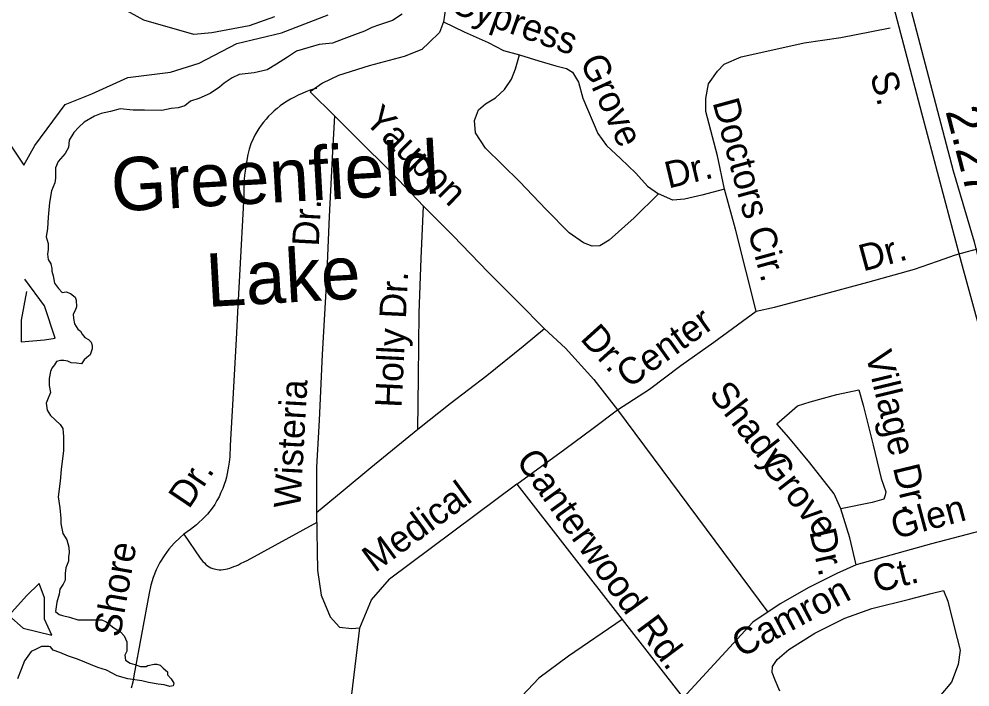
# Model space of a CAD drawing. Extents: x 2290055 to 2389491, y 66597 to 237875.
# Drawn here: x 2322022 to 2325414, y 165790 to 168172 of the extents above; entities that cross this region are included whole.
import ezdxf

# ---------------------------------------------------------------- set-up
doc = ezdxf.new("R2010")
doc.units = 0
for name, color, linetype in [('Exist Hydrographic Buffer Line', 7, 'Continuous'), ('Exist Hydrographic Lake Shore', 7, 'Continuous'), ('Exist Hydrographic Lake Shore Label', 7, 'Continuous'), ('Exist Road Non-System Type 51', 7, 'Continuous'), ('Exist Road Non-System Type 51 Label', 7, 'Continuous'), ('Exist Road Secondary Mileage Hundredths English Label', 7, 'Continuous'), ('Exist Road Secondary Type 51 Divided Attributed', 7, 'Continuous'), ('Exist Road Secondary Type 51 Label', 7, 'Continuous')]:
    doc.layers.add(name, color=color, linetype=linetype)

msp = doc.modelspace()

# ---------------------------------------------------------------- linework, layer by layer
at = {"layer": 'Exist Hydrographic Buffer Line'}
for points in [[(2322933.2, 168180), (2322843.8, 168148.1), (2322709.9, 168122.6), (2322646.1, 168116.2), (2322467.4, 168167.3), (2322237.8, 168295)], [(2321934.7, 167806.5), (2322040, 167650.1), (2322078.3, 167720.4), (2322186.7, 167867.2), (2322282.4, 167905.5), (2322410, 167963), (2322563.1, 167982.1), (2322665.2, 168014), (2322799.2, 168084.3), (2322958.7, 168122.6), (2323124.6, 168186.4)], [(2322049.5, 167200), (2322030.4, 167097.9), (2322030.4, 167021.2), (2322113.3, 167027.6), (2322151.6, 167034), (2322113.3, 167148.9), (2322043.2, 167244.7), (2322043.2, 167244.7)]]:
    msp.add_lwpolyline(points, dxfattribs=at)
msp.add_lwpolyline([(2322049.5, 166114.6), (2321985.7, 166044.4), (2322036.8, 165999.7), (2322138.9, 165974.2), (2322113.3, 166031.6), (2322113.3, 166108.2), (2322094.2, 166159.3)], close=True, dxfattribs=at)
at = {"layer": 'Exist Hydrographic Lake Shore'}
for points in [[(2323388.5, 168188.9), (2323354.7, 168166.4), (2323307.7, 168151.7), (2323281.2, 168141.6), (2323254.7, 168129.1), (2323218.7, 168115.6), (2323181.5, 168100.9), (2323140.5, 168086.3), (2323092.5, 168080.6), (2323052.7, 168069.3), (2323011.7, 168056.9), (2322980.5, 168035.5), (2322940.7, 168010.7), (2322907.2, 167990.4), (2322861.5, 167980.2), (2322807.2, 167973.5), (2322783.2, 167962.2), (2322754.2, 167943), (2322737.5, 167928.3), (2322703.7, 167905.8), (2322664, 167888.8), (2322634, 167878.7), (2322613.5, 167861.8), (2322589.5, 167855), (2322565.5, 167852.7), (2322531.7, 167846), (2322470.5, 167847.1), (2322429.5, 167847.1), (2322383.7, 167851.6), (2322349, 167842.6), (2322315.2, 167834.7), (2322291.2, 167825.7), (2322255, 167804.2), (2322235.7, 167786.2), (2322217.7, 167767), (2322201, 167739.9), (2322198.5, 167714), (2322186.5, 167692.6), (2322162.5, 167664.3), (2322152.7, 167640.7), (2322152.7, 167604.6), (2322150.2, 167587.6), (2322138.2, 167559.4), (2322131, 167517.7), (2322126.2, 167465.8), (2322124, 167425.2), (2322119, 167394.7), (2322126.2, 167371), (2322126.2, 167349.6), (2322124, 167333.8), (2322126.2, 167314.6), (2322136, 167298.8), (2322139.5, 167281.9), (2322139.5, 167272.9), (2322144.2, 167255.9), (2322149.2, 167230), (2322163.5, 167210.8), (2322176.7, 167196.2), (2322190, 167198.4)], [(2322190, 167198.4), (2322205.7, 167192.8), (2322222.5, 167180.3), (2322226.2, 167169.1), (2322228, 167145.4), (2322223.2, 167133), (2322216, 167119.4), (2322217.2, 167103.7), (2322220.7, 167084.5), (2322232.7, 167065.3), (2322241.2, 167058.5), (2322247.2, 167048.4), (2322256.7, 167036), (2322270, 167029.2), (2322279.7, 167019), (2322283.2, 167007.8), (2322283.2, 166995.3), (2322276, 166973.9), (2322264, 166964.9), (2322254.5, 166957), (2322244.7, 166942.3), (2322228, 166944.6), (2322208.7, 166945.7), (2322196.7, 166951.3), (2322182.2, 166953.6), (2322170.2, 166953.6), (2322155.7, 166950.2), (2322148.5, 166938.9), (2322139, 166926.5), (2322134.2, 166915.2), (2322130.5, 166890.4), (2322130.5, 166864.5), (2322134.2, 166839.7), (2322124.5, 166813.7), (2322119.7, 166802.4), (2322123.2, 166776.5), (2322134.2, 166758.4), (2322169, 166725.7), (2322178.7, 166711.1), (2322181, 166681.7), (2322181, 166633.2), (2322172.7, 166565.5), (2322169, 166523.8), (2322161.7, 166468.5), (2322167.7, 166429), (2322171.5, 166390.6), (2322171.5, 166372.6), (2322178.7, 166337.6), (2322193, 166315.1), (2322200.2, 166288), (2322201.5, 166268.8), (2322199, 166255.3), (2322199, 166238.3), (2322189.5, 166214.6), (2322187, 166194.3), (2322187, 166170.6), (2322179.7, 166156), (2322167.7, 166139.1), (2322165.5, 166121), (2322157, 166092.8), (2322152.2, 166059), (2322165.5, 166048.8), (2322177.5, 166044.3), (2322202.7, 166038.7), (2322232.7, 166029.6), (2322318.2, 166029.6), (2322333.7, 166021.7), (2322360.2, 166000.3), (2322384.2, 165986.8), (2322397.5, 165972.1), (2322407.2, 165950.7), (2322407.2, 165917.9), (2322400, 165903.3), (2322402.5, 165885.2), (2322419.2, 165875.1), (2322435, 165870.6), (2322455.2, 165862.7), (2322475.7, 165862.7), (2322481.7, 165866.1), (2322504.7, 165871.7), (2322514.2, 165871.7), (2322526.2, 165867.2), (2322536, 165857), (2322551.5, 165843.5), (2322551.5, 165833.3), (2322564.7, 165818.7), (2322574.5, 165804), (2322572, 165793.8), (2322560, 165791.6), (2322540.7, 165797.2), (2322519, 165799.5), (2322484.2, 165806.2), (2322460.2, 165811.9), (2322410.7, 165818.7), (2322372.2, 165829.9), (2322335, 165850.2), (2322303.7, 165859.3), (2322231.5, 165888.6)], [(2322231.5, 165888.6), (2322199, 165899.9), (2322167.7, 165912.3), (2322143.7, 165921.3), (2322134.2, 165932.6), (2322129.2, 165933.7), (2322102.7, 165933.7), (2322083.5, 165924.7), (2322065.5, 165916.8), (2322041.5, 165883), (2322029.5, 165852.5), (2322017.5, 165818.7)]]:
    msp.add_lwpolyline(points, dxfattribs=at)
at = {"layer": 'Exist Road Non-System Type 51'}
for p, q in [((2325063.4, 168127.4), (2325130.1, 168140.5)), ((2323060.6, 167912.6), (2323148.1, 167826.1)), ((2325298.5, 167308.5), (2325362.6, 167330.6)), ((2325362.6, 167330.6), (2325384.3, 167336.7)), ((2325384.3, 167336.7), (2325406, 167342.9))]:
    msp.add_line(p, q, dxfattribs=at)
for points in [[(2323547.7, 168341.9), (2323551.1, 168258.2), (2323536.8, 168161.5)], [(2323536.8, 168161.5), (2323522.3, 168123.2), (2323485.6, 168087.6), (2323458.7, 168062.6), (2323395.7, 168038.1), (2323271, 168004.9), (2323162.4, 167970.8), (2323105.4, 167942.6), (2323060.6, 167912.6)], [(2323536.8, 168161.5), (2323610.4, 168126.7), (2323696, 168088.1), (2323750.9, 168060), (2323807.6, 168044.2)], [(2324538.8, 167565.1), (2324514, 167684.3), (2324471.7, 167842.4), (2324471.8, 167888.7), (2324481.9, 167940.9), (2324514.2, 167986.2), (2324537.2, 168011.1), (2324598.2, 168037.4), (2324689.3, 168057.1), (2324822.4, 168086.4), (2324953.6, 168105.7), (2325063.4, 168127.4)], [(2324303.5, 167547.9), (2324216.6, 167462.4), (2324127.9, 167382.8), (2324094.5, 167363.4), (2324066.7, 167362.3), (2324036.4, 167373.3), (2323984.7, 167409), (2323903.3, 167492.1), (2323807.5, 167592.3), (2323686.6, 167711.6), (2323650.6, 167765.9), (2323646.9, 167809.8), (2323661.1, 167848.4), (2323686.6, 167869.4), (2323721.5, 167890.8), (2323754.5, 167920), (2323778.9, 167957.1), (2323793.6, 167993.8), (2323807.6, 168044.2)], [(2323807.6, 168044.2), (2323876.4, 168023), (2323937.2, 168005.4), (2323975.6, 167995.1), (2323996.2, 167981.8), (2324017.6, 167946.5), (2324033.7, 167889.1), (2324086.9, 167763.2), (2324118.4, 167720.5), (2324168.2, 167674.5), (2324222.4, 167622.5), (2324264.3, 167576.2), (2324303.5, 167547.9)], [(2323084.3, 167924.3), (2323081.6, 167923.6), (2323069.5, 167920.3), (2323057.4, 167916.7), (2323045.7, 167912.5), (2323032, 167906.7), (2323018, 167900.4), (2323004.5, 167893.6), (2322991.2, 167886.2), (2322978.3, 167878.4), (2322965.7, 167870), (2322954.5, 167861.9), (2322943.6, 167853.3), (2322932.9, 167844.3), (2322922.5, 167834.9), (2322912.8, 167825.2), (2322903.4, 167815), (2322894.6, 167804.3), (2322886, 167793.1), (2322877.8, 167781.6), (2322870.2, 167769.6), (2322863.2, 167757.5), (2322857.1, 167745.1), (2322849.3, 167727), (2322843.3, 167708), (2322838.4, 167688.6), (2322834.5, 167668.8), (2322828.6, 167629.2), (2322826.9, 167614.8), (2322825.9, 167600.3), (2322825.3, 167585.8), (2322824.7, 167571.3), (2322824.5, 167556.7), (2322823.8, 167542.2), (2322808.3, 167257.4), (2322801.5, 167126.2), (2322797.8, 167052.5), (2322785.1, 166815.8), (2322776.1, 166651.3), (2322774, 166611), (2322772, 166591), (2322769.9, 166577.7), (2322767.7, 166564.5), (2322765, 166551.2), (2322761.9, 166538.1), (2322758.4, 166525.2), (2322754.3, 166512.5), (2322749, 166497.7), (2322742.6, 166482.9), (2322736.1, 166468.5), (2322728.5, 166454.3), (2322720.5, 166440.7), (2322711.7, 166427.6), (2322703.5, 166416.9), (2322694.5, 166406.5), (2322685.2, 166396.6), (2322675.6, 166386.9), (2322665.5, 166377.5), (2322655.5, 166368.3), (2322645, 166359.4), (2322633.8, 166351.2), (2322622.5, 166343.2), (2322610, 166334.3)], [(2323148.1, 167826.1), (2323140.9, 167699.8), (2323128.1, 167467.3), (2323119, 167242.8), (2323103.6, 166976), (2323092.8, 166741.6), (2323083.4, 166573.2), (2323083.9, 166411.1)], [(2323148.1, 167826.1), (2323227, 167747.2), (2323354, 167622.3), (2323464.7, 167504.6)], [(2324538.8, 167565.1), (2324457.6, 167543.9), (2324396.1, 167529.3), (2324354.3, 167525.7), (2324303.5, 167547.9)], [(2324652.2, 167129.5), (2324578.5, 167422.6), (2324538.8, 167565.1)], [(2323444.4, 166707.6), (2323446.8, 166895.7), (2323449.9, 167123.9), (2323456.3, 167318.2), (2323464.7, 167504.6)], [(2323464.7, 167504.6), (2323570.9, 167398.8), (2323696.2, 167269.6), (2323802.5, 167161.8), (2323896.2, 167067.4)], [(2325406, 167342.9), (2325459.4, 167357.4), (2325470.7, 167362.6)], [(2324652.2, 167129.5), (2324717.6, 167143.9), (2324881.9, 167188.5), (2325050.1, 167233.2), (2325216.3, 167279.8), (2325298.5, 167308.5)], [(2324157.7, 166777.8), (2324271, 166852.2), (2324383.5, 166936.7), (2324500.3, 167019.4), (2324652.2, 167129.5)], [(2323896.2, 167067.4), (2323820.6, 167004.4), (2323690.8, 166899.5), (2323560.8, 166800.1), (2323444.4, 166707.6)], [(2323896.2, 167067.4), (2323971.1, 166998.5), (2324073.3, 166886.4), (2324157.7, 166777.8)], [(2324954.1, 166425), (2324930, 166478.2), (2324843.6, 166588.7), (2324767.8, 166679.9), (2324725.8, 166728.1), (2324770.5, 166767.9), (2324799.4, 166793), (2324844.8, 166807), (2324939.9, 166832.7), (2325017.4, 166849.9), (2325033.3, 166794.4), (2325069.2, 166651.7), (2325097.8, 166532.8), (2325113.8, 166485.5), (2325112, 166473.3), (2325106.7, 166459.3), (2325065.1, 166447.4), (2324954.1, 166425)], [(2323797.5, 166513.2), (2323969.3, 166638.4), (2324070.4, 166712.3), (2324157.7, 166777.8)], [(2324157.7, 166777.8), (2324693.1, 166056.7)], [(2323444.4, 166707.6), (2323277.8, 166571), (2323179, 166489), (2323083.9, 166411.1)], [(2323797.5, 166513.2), (2323344.2, 166174.3)], [(2323797.5, 166513.2), (2324174.3, 166029.9)], [(2325007.9, 166225.3), (2324986.1, 166322.2), (2324954.1, 166425)], [(2323083.9, 166411.1), (2323087.6, 166206.9), (2323099.8, 166117.2), (2323132.4, 166039.7), (2323165, 166003), (2323209.8, 165998.9)], [(2325608.5, 166386.9), (2325277.1, 166299.9), (2325132.6, 166260.1), (2325007.9, 166225.3)], [(2322610, 166334.3), (2322668, 166248.9), (2322673.3, 166243.5), (2322678.5, 166237.8), (2322683.6, 166232.1), (2322688.7, 166226.7), (2322694.3, 166221.9), (2322700.4, 166217.9), (2322707, 166214.8), (2322713.9, 166212.3), (2322728.7, 166209), (2322736.3, 166208.2), (2322743.5, 166207.9), (2322751.3, 166208.4), (2322759.1, 166209.7), (2322766.4, 166211.7), (2322774, 166214.1), (2322789, 166219.3), (2322797, 166222.4), (2322805, 166225.9), (2322812.8, 166229.6), (2322828.2, 166237.4), (2322835.9, 166241.2), (2323085.9, 166377.6)], [(2322610, 166334.3), (2322597.3, 166323.2), (2322576.4, 166303.1), (2322557.3, 166281.3), (2322540.3, 166258), (2322525.1, 166233.4), (2322512, 166207.5), (2322501.3, 166180.7), (2322492.7, 166153), (2322486.7, 166124.7), (2322432.4, 165829.5), (2322428.3, 165807.1), (2322421.9, 165785.2)], [(2325007.9, 166225.3), (2324939.3, 166194.3), (2324839.2, 166144.4), (2324737.4, 166086.6), (2324639.9, 166020.7), (2324391.2, 165751.5)], [(2322777.9, 164349.8), (2322916.5, 164561.8), (2323022.4, 164790.1), (2323112, 165047), (2323165, 165320.1), (2323209.8, 165764.5), (2323238.3, 166001), (2323279.1, 166100.9), (2323344.2, 166174.3)], [(2324735.7, 165774.4), (2324720, 165813.8), (2324709.1, 165841.3), (2324710.2, 165863.3), (2324727.2, 165888), (2324767.8, 165923.7), (2324861.4, 165981.2), (2324967.5, 166035.6), (2325064, 166069.3), (2325198.9, 166102.5), (2325276.2, 166123.7), (2325319.7, 166133.6), (2325335, 166096.1), (2325358.6, 166004.8), (2325380, 165921.7), (2325372.2, 165869.5), (2325348.8, 165806.5), (2325304.5, 165754.9)], [(2324174.3, 166029.9), (2323982.6, 165899.9), (2323876.6, 165821.7), (2323776.2, 165715.7), (2323720.5, 165598.5), (2323703.8, 165459), (2323726.1, 165291.5), (2323742.8, 165163.2), (2323776.2, 165062.7), (2323882.2, 164928.8), (2323988.1, 164850.6)], [(2324174.3, 166029.9), (2324391.2, 165751.5)], [(2323209.8, 165998.9), (2323238.3, 166001)]]:
    msp.add_lwpolyline(points, dxfattribs=at)
at = {"layer": 'Exist Road Secondary Type 51 Divided Attributed'}
for points in [[(2325044.3, 168586.9), (2325241.1, 167837.5), (2325383.3, 167304.6), (2325491.5, 166909.8), (2325623.1, 166387.5), (2325733.4, 165967.2), (2325792.8, 165742.2), (2325862.9, 165488.1), (2325930.8, 165227), (2325996.6, 165016.8), (2326081.4, 164764.2), (2326303.8, 164080.2), (2326386.4, 163815.6), (2326472.5, 163556.7), (2326525.6, 163386.5), (2326589.3, 163173.5)], [(2326636, 163184.7), (2326572.3, 163397.9), (2326519.2, 163568.1), (2326433.1, 163826.9), (2326350.5, 164091.6), (2326134.6, 164795.2), (2326047.9, 165069.7), (2325985.5, 165280.9), (2325897.3, 165589.1), (2325719.1, 166252.3), (2325640.4, 166578.4), (2325592.2, 166750.3), (2325491, 167134.2), (2325430, 167375.8), (2325356.2, 167629.6), (2325212.2, 168176.7), (2325101.7, 168604.2)]]:
    msp.add_lwpolyline(points, dxfattribs=at)

# ---------------------------------------------------------------- texts
at = {"layer": 'Exist Hydrographic Lake Shore Label'}
for s, p in [('Greenfield', (2322355.8, 167484.9)), ('Lake', (2322694.5, 167144.9))]:
    msp.add_text(s, height=190, rotation=3.198, dxfattribs=at).set_placement(p)
at = {"layer": 'Exist Road Non-System Type 51 Label'}
for s, rotation, p in [('Cypress', 340.4305, (2323554, 168198.3)), ('Grove', 294.5525, (2324021.8, 168021.2)), ('Yaupon', 315.2296, (2323250.4, 167806.9)), ('Doctors Cir.', 285.3573, (2324495.5, 167874.8)), ('Dr.', 13.5106, (2324338.7, 167567.1)), ('Dr.', 87.0012, (2323091.3, 167359.6)), ('Dr.', 15.1673, (2325033.1, 167271.1)), ('Holly Dr.', 87.2179, (2323386.9, 166784.4)), ('Center', 35.5454, (2324196.7, 166852.5)), ('Dr.', 312.1357, (2324021, 167030)), ('Village Dr.', 283.5464, (2325041.3, 166977.7)), ('Wisteria', 86.7998, (2323025.9, 166425.7)), ('Shady', 308.0379, (2324480.5, 166833.5)), ('Canterwood', 305.7104, (2323792.1, 166596.8)), ('Grove', 308.0379, (2324663.7, 166584.1)), ('Dr.', 56.2802, (2322628.3, 166421.6)), ('Medical', 36.2717, (2323291.6, 166195.6)), ('Glen', 15.0023, (2325147.3, 166316.5)), ('Dr.', 282.7231, (2324840.9, 166344.5)), ('Shore', 79.9036, (2322382.8, 165964.3)), ('Ct.', 13.8767, (2325080, 166125.6)), ('Camron', 28.0253, (2324597.7, 165892.8)), ('Rd.', 306.6839, (2324221, 166001.5))]:
    msp.add_text(s, height=95, rotation=rotation, dxfattribs=at).set_placement(p)
at = {"layer": 'Exist Road Secondary Mileage Hundredths English Label'}
msp.add_text('2.27', height=125, rotation=284.4847, dxfattribs=at).set_placement((2325326.5, 167843.6))
at = {"layer": 'Exist Road Secondary Type 51 Label'}
msp.add_text('S.', height=95, rotation=284.5861, dxfattribs=at).set_placement((2325057.7, 167972.7))

doc.saveas('drawing.dxf')
